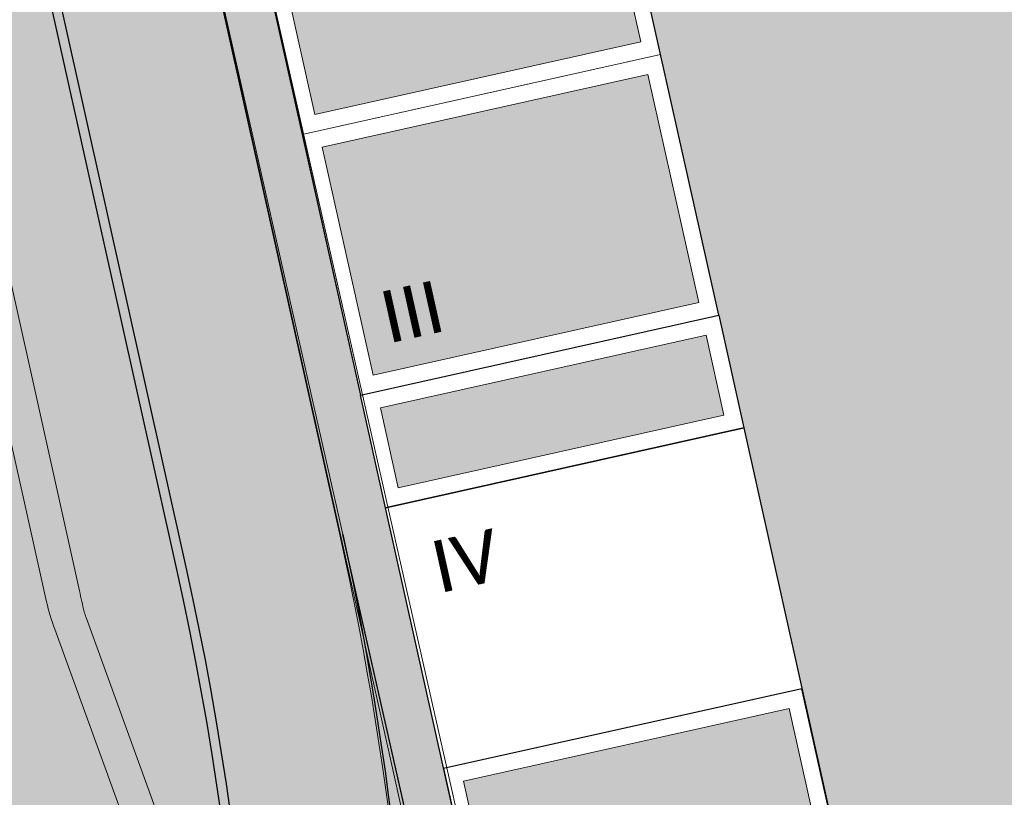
# Model space of a CAD drawing. Header units: metres. Extents: x -862 to 1262, y -354 to 644.
# Tile 260 of 315: x 86 to 115, y 13 to 37. Entities that reach past the tile are written whole.
import ezdxf

# ---------------------------------------------------------------- set-up
doc = ezdxf.new("R2010")
doc.units = ezdxf.units.M
doc.header["$LTSCALE"] = 0.5
doc.set_wipeout_variables(frame=1)
for name, color, linetype in [('BPR_Verkehr_220520', 7, 'Continuous'), ('DZH_Baufelder Ost_220610', 7, 'Continuous'), ('LPB_Freiraum_220609', 7, 'Continuous')]:
    doc.layers.add(name, color=color, linetype=linetype)
doc.styles.add('Calibri Light', font='calibril.ttf')

# ---------------------------------------------------------------- blocks, each defined once
blk = doc.blocks.new('Slab (2D)-4')
at = {"color": 255, "linetype": 'Continuous', "lineweight": 25, "transparency": 33554687}
blk.add_wipeout([(0, 26), (11.000000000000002, 26), (11.000000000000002, 13), (22.34554079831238, 13), (22.34554079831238, 0), (0, 0)], dxfattribs=at)
at = {"color": 7, "linetype": 'Continuous', "lineweight": 25, "transparency": 33554687, "flags": 128}
blk.add_lwpolyline([(0, 26), (11, 26), (11, 13), (22.34554079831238, 13), (22.34554079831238, 0), (0, 0)], close=True, dxfattribs=at)
at = {"color": 255, "linetype": 'Continuous', "lineweight": 25, "transparency": 33554687}
blk.add_wipeout([(0, 26), (11.000000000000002, 26), (11.000000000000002, 13), (22.34554079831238, 13), (22.34554079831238, 0), (0, 0)], dxfattribs=at)
at = {"color": 7, "linetype": 'Continuous', "lineweight": 25, "transparency": 33554687, "flags": 128}
blk.add_lwpolyline([(0, 26), (11, 26), (11, 13), (22.34554079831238, 13), (22.34554079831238, 0), (0, 0)], close=True, dxfattribs=at)
at = {"color": 255, "linetype": 'Continuous', "lineweight": 25, "transparency": 33554687}
blk.add_wipeout([(0, 26), (11.000000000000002, 26), (11.000000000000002, 13), (22.34554079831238, 13), (22.34554079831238, 0), (0, 0)], dxfattribs=at)
at = {"color": 7, "linetype": 'Continuous', "lineweight": 25, "transparency": 33554687, "flags": 128}
blk.add_lwpolyline([(0, 26), (11, 26), (11, 13), (22.34554079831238, 13), (22.34554079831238, 0), (0, 0)], close=True, dxfattribs=at)
blk = doc.blocks.new('MFH 24 x 26 Ecke (2D_3D) (2D)')
at = {"color": 255, "linetype": 'Continuous', "lineweight": 9, "transparency": 33554687}
blk.add_wipeout([(16, 13), (15.999999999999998, 0), (0, 0), (0, 26), (11.000000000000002, 26), (11.000000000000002, 13)], dxfattribs=at)
at = {"color": 253, "linetype": 'Continuous', "lineweight": 9, "transparency": 33554687, "flags": 128}
blk.add_lwpolyline([(16, 13), (16, 0), (0, 0), (0, 26), (11, 26), (11, 13)], close=True, dxfattribs=at)
at = {"color": 7, "transparency": 33554687}
blk.add_blockref('Slab (2D)-4', (0, 0), dxfattribs=at)
at = {"linetype": 'Continuous', "lineweight": 0, "true_color": 0xfbf8f0, "transparency": 33554661}
for points in [[(0.5, 25.5), (10.5, 25.5), (10.5, 18.5), (0.5, 18.5)], [(0.5, 17.5), (10.5, 17.5), (10.5, 13.5), (0.5, 13.5)]]:
    blk.add_hatch(color=7, dxfattribs=at).paths.add_polyline_path(points)
at = {"color": 7, "linetype": 'Continuous', "lineweight": 9, "transparency": 33554687, "flags": 128}
for points in [[(6, 18), (0, 18), (0, 26), (11, 26), (11, 18)], [(0, 18), (11, 18), (11, 13), (0, 13)]]:
    blk.add_lwpolyline(points, close=True, dxfattribs=at)
at = {"color": 9, "linetype": 'Continuous', "lineweight": 9, "transparency": 33554661, "flags": 128}
for points in [[(0.5, 25.5), (10.5, 25.5), (10.5, 18.5), (0.5, 18.5)], [(0.5, 17.5), (10.5, 17.5), (10.5, 13.5), (0.5, 13.5)]]:
    blk.add_lwpolyline(points, close=True, dxfattribs=at)
at = {"color": 7, "transparency": 33554687, "insert": (2.059999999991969, 23.89363888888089), "char_height": 1.559479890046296, "width": 3, "attachment_point": 5, "line_spacing_factor": 1.163780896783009, "style": 'Calibri Light'}
blk.add_mtext('III', dxfattribs=at)
blk = doc.blocks.new('Slab (2D)-5')
at = {"color": 255, "linetype": 'Continuous', "lineweight": 9, "transparency": 33554687}
blk.add_wipeout([(0, 32), (11, 32), (11, 0), (0, 0)], dxfattribs=at)
at = {"color": 8, "linetype": 'Continuous', "lineweight": 9, "true_color": 0x777777, "transparency": 33554687, "flags": 128}
blk.add_lwpolyline([(0, 32), (11, 32), (11, 0), (0, 0)], close=True, dxfattribs=at)
at = {"color": 255, "linetype": 'Continuous', "lineweight": 9, "transparency": 33554687}
blk.add_wipeout([(0, 32), (11, 32), (11, 0), (0, 0)], dxfattribs=at)
at = {"color": 8, "linetype": 'Continuous', "lineweight": 9, "true_color": 0x777777, "transparency": 33554687, "flags": 128}
blk.add_lwpolyline([(0, 32), (11, 32), (11, 0), (0, 0)], close=True, dxfattribs=at)
at = {"color": 255, "linetype": 'Continuous', "lineweight": 9, "transparency": 33554687}
blk.add_wipeout([(0, 32), (11, 32), (11, 0), (0, 0)], dxfattribs=at)
at = {"color": 8, "linetype": 'Continuous', "lineweight": 9, "true_color": 0x777777, "transparency": 33554687, "flags": 128}
blk.add_lwpolyline([(0, 32), (11, 32), (11, 0), (0, 0)], close=True, dxfattribs=at)
blk = doc.blocks.new('MFH 13 x 32  (2D_3D)-2 (2D)')
at = {"color": 8, "true_color": 0x777777, "transparency": 33554687}
blk.add_blockref('Slab (2D)-5', (0, 0), dxfattribs=at)
at = {"color": 7, "linetype": 'Continuous', "lineweight": 25, "transparency": 33554687, "flags": 128}
blk.add_lwpolyline([(11, 32), (11, 7.999999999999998), (13, 7.999999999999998), (13, 0), (0, 0), (0, 32), (11, 32), (11, 32)], close=True, dxfattribs=at)
at = {"color": 7, "transparency": 33554687, "insert": (1.999999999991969, 29.93111019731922), "char_height": 1.559479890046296, "width": 3, "attachment_point": 5, "line_spacing_factor": 1.163780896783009, "style": 'Calibri Light'}
blk.add_mtext('IV', dxfattribs=at)
blk = doc.blocks.new('Slab (2D)-13')
at = {"color": 255, "linetype": 'Continuous', "lineweight": 25, "transparency": 33554687}
blk.add_wipeout([(113.61654494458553, -107.23054766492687), (124.35272721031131, -104.835888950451), (125.10461047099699, -108.21087044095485), (114.36842820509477, -110.60552915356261)], dxfattribs=at)
at = {"color": 7, "linetype": 'Continuous', "lineweight": 25, "transparency": 33554687, "flags": 128}
blk.add_lwpolyline([(113.6165449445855, -107.2305476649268), (124.3527272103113, -104.835888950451), (125.1046104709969, -108.2108704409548), (114.3684282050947, -110.6055291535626)], close=True, dxfattribs=at)
at = {"color": 255, "linetype": 'Continuous', "lineweight": 25, "transparency": 33554687}
blk.add_wipeout([(113.61654494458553, -107.23054766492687), (124.35272721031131, -104.835888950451), (125.10461047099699, -108.21087044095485), (114.36842820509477, -110.60552915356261)], dxfattribs=at)
at = {"color": 7, "linetype": 'Continuous', "lineweight": 25, "transparency": 33554687, "flags": 128}
blk.add_lwpolyline([(113.6165449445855, -107.2305476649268), (124.3527272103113, -104.835888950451), (125.1046104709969, -108.2108704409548), (114.3684282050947, -110.6055291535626)], close=True, dxfattribs=at)
at = {"color": 255, "linetype": 'Continuous', "lineweight": 25, "transparency": 33554687}
blk.add_wipeout([(113.61654494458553, -107.23054766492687), (124.35272721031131, -104.835888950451), (125.10461047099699, -108.21087044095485), (114.36842820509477, -110.60552915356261)], dxfattribs=at)
at = {"color": 7, "linetype": 'Continuous', "lineweight": 25, "transparency": 33554687, "flags": 128}
blk.add_lwpolyline([(113.6165449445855, -107.2305476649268), (124.3527272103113, -104.835888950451), (125.1046104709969, -108.2108704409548), (114.3684282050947, -110.6055291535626)], close=True, dxfattribs=at)
at = {"color": 255, "linetype": 'Continuous', "lineweight": 25, "transparency": 33554687}
blk.add_wipeout([(113.61654494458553, -107.23054766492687), (124.35272721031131, -104.835888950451), (125.10461047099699, -108.21087044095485), (114.36842820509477, -110.60552915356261)], dxfattribs=at)
at = {"color": 7, "linetype": 'Continuous', "lineweight": 25, "transparency": 33554687, "flags": 128}
blk.add_lwpolyline([(113.6165449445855, -107.2305476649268), (124.3527272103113, -104.835888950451), (125.1046104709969, -108.2108704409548), (114.3684282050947, -110.6055291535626)], close=True, dxfattribs=at)
blk = doc.blocks.new('Group-6')
at = {"color": 7, "transparency": 33554687}
blk.add_blockref('Slab (2D)-13', (0, 0), dxfattribs=at)
at = {"linetype": 'Continuous', "lineweight": 0, "true_color": 0xfbf8f0, "transparency": 33554661}
blk.add_hatch(color=7, dxfattribs=at).paths.add_polyline_path([(114.2134013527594, -107.6097078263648), (123.9735670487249, -105.4327453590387), (124.5077540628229, -107.8317102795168), (114.7475883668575, -110.0086727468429)])
at = {"color": 9, "linetype": 'Continuous', "lineweight": 9, "transparency": 33554661, "flags": 128}
blk.add_lwpolyline([(114.2134013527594, -107.6097078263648), (123.9735670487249, -105.4327453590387), (124.5077540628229, -107.8317102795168), (114.7475883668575, -110.0086727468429)], close=True, dxfattribs=at)
blk = doc.blocks.new('Slab (2D)-14')
at = {"color": 255, "linetype": 'Continuous', "lineweight": 25, "transparency": 33554687}
blk.add_wipeout([(132.10584499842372, -139.6001158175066), (126.8461804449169, -116.0190029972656), (116.10999817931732, -118.41366171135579), (121.56191320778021, -142.85670785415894)], dxfattribs=at)
at = {"color": 7, "linetype": 'Continuous', "lineweight": 25, "transparency": 33554687, "flags": 128}
blk.add_lwpolyline([(132.1058449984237, -139.6001158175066), (126.8461804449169, -116.0190029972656), (116.1099981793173, -118.4136617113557), (121.5619132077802, -142.8567078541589)], close=True, dxfattribs=at)
at = {"color": 255, "linetype": 'Continuous', "lineweight": 25, "transparency": 33554687}
blk.add_wipeout([(132.10584499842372, -139.6001158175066), (126.8461804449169, -116.0190029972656), (116.10999817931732, -118.41366171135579), (121.56191320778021, -142.85670785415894)], dxfattribs=at)
at = {"color": 7, "linetype": 'Continuous', "lineweight": 25, "transparency": 33554687, "flags": 128}
blk.add_lwpolyline([(132.1058449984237, -139.6001158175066), (126.8461804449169, -116.0190029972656), (116.1099981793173, -118.4136617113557), (121.5619132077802, -142.8567078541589)], close=True, dxfattribs=at)
at = {"color": 255, "linetype": 'Continuous', "lineweight": 25, "transparency": 33554687}
blk.add_wipeout([(132.10584499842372, -139.6001158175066), (126.8461804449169, -116.0190029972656), (116.10999817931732, -118.41366171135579), (121.56191320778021, -142.85670785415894)], dxfattribs=at)
at = {"color": 7, "linetype": 'Continuous', "lineweight": 25, "transparency": 33554687, "flags": 128}
blk.add_lwpolyline([(132.1058449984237, -139.6001158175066), (126.8461804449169, -116.0190029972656), (116.1099981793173, -118.4136617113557), (121.5619132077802, -142.8567078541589)], close=True, dxfattribs=at)
blk = doc.blocks.new('Group-7')
at = {"color": 7, "transparency": 33554687}
blk.add_blockref('Slab (2D)-14', (0, 0), dxfattribs=at)
at = {"linetype": 'Continuous', "lineweight": 0, "true_color": 0xfbf8f0, "transparency": 33554661}
blk.add_hatch(color=7, dxfattribs=at).paths.add_polyline_path([(116.7068545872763, -118.7928218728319), (121.9319844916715, -142.2191024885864), (131.5173770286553, -139.2585642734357), (126.4670202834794, -116.6158594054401)])
at = {"color": 9, "linetype": 'Continuous', "lineweight": 9, "transparency": 33554661, "flags": 128}
blk.add_lwpolyline([(116.7068545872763, -118.7928218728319), (121.9319844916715, -142.2191024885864), (131.5173770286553, -139.2585642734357), (126.4670202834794, -116.6158594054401)], close=True, dxfattribs=at)

msp = doc.modelspace()

# ---------------------------------------------------------------- hatches: boundary and pattern name
at = {"layer": 'DZH_Baufelder Ost_220610', "linetype": 'Continuous', "lineweight": 0, "true_color": 0xdce9e4, "transparency": 33554687}
msp.add_hatch(color=254, dxfattribs=at).paths.add_polyline_path([(102.9907444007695, -13.80283714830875), (103.8947644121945, -14.32769648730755), (123.6900548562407, -8.213735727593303), (116.6383749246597, 14.61762643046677), (121.0076405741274, 15.96711502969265), (120.5284934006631, 18.06381796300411), (116.0590799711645, 37.60100810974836), (116.0553926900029, 37.60016532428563), (111.6207310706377, 57.00232291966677), (88.77318759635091, 51.78016534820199), (88.48061038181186, 51.31705542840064)])

# ---------------------------------------------------------------- linework, layer by layer
at = {"layer": 'DZH_Baufelder Ost_220610', "color": 255, "linetype": 'Continuous', "lineweight": 18, "transparency": 33554687, "flags": 128}
msp.add_lwpolyline([(102.9907444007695, -13.80283714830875), (103.8947644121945, -14.32769648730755), (123.6900548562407, -8.213735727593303), (116.6383749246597, 14.61762643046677), (121.0076405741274, 15.96711502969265), (120.5284934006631, 18.06381796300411), (116.0590799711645, 37.60100810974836), (116.0553926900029, 37.60016532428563), (111.6207310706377, 57.00232291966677), (88.77318759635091, 51.78016534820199), (88.48061038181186, 51.31705542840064)], close=True, dxfattribs=at)
at = {"layer": 'DZH_Baufelder Ost_220610', "color": 252, "linetype": 'Continuous', "true_color": 0x8ea381, "transparency": 33554687}
for points in [[(201.1027143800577, 16.32385530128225), (201.2797715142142, 15.75057459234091), (104.6429030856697, -13.46765430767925), (104.8199602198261, -14.04093501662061)], [(201.2797715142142, 15.75057459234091), (201.1027143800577, 16.32385530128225), (104.8199602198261, -14.04093501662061), (104.6429030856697, -13.46765430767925)]]:
    msp.add_solid(points, dxfattribs=at)

# ---------------------------------------------------------------- next in the draw order: block references
at = {"layer": 'DZH_Baufelder Ost_220610', "color": 7, "transparency": 33554687, "xscale": -1, "rotation": 192.5737584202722}
msp.add_blockref('MFH 24 x 26 Ecke (2D_3D) (2D)', (90.13899423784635, 50.70559721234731, 8.7), dxfattribs=at)
at = {"layer": 'DZH_Baufelder Ost_220610', "color": 7, "transparency": 33554687, "rotation": 12.5737584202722}
msp.add_blockref('MFH 13 x 32  (2D_3D)-2 (2D)', (103.5172598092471, -9.278345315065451, 8.7), dxfattribs=at)

# ---------------------------------------------------------------- next in the draw order: hatches: boundary and pattern name
at = {"layer": 'LPB_Freiraum_220609', "linetype": 'Continuous', "lineweight": 0, "true_color": 0x636466, "transparency": 33554687}
h = msp.add_hatch(color=251, dxfattribs=at)
edge = h.paths.add_edge_path()
edge.add_arc((1.426540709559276e-06, 2.131813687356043e-06), 92.79999669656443, 335.5299882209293, 372.558700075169)
edge.add_line((90.57964223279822, 20.17840787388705), (30.03029856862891, 291.9599322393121))
edge.add_line((30.0302985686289, 291.9599322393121), (29.7374775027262, 291.894695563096))
edge.add_line((29.7374775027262, 291.894695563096), (90.28682010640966, 20.11317595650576))
edge.add_line((90.28682010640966, 20.11317595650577), (90.28682010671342, 20.11317595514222))
edge.add_arc((1.557350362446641e-06, 2.133485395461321e-06), 92.4999965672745, -24.4669957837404, 12.558700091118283, ccw=False)
edge.add_line((84.19349811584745, -38.31062957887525), (84.19349811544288, -38.31062957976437))
edge.add_line((84.19349811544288, -38.31062957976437), (84.46453480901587, -38.43932652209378))
at = {"layer": 'LPB_Freiraum_220609', "linetype": 'Continuous', "lineweight": 0, "true_color": 0xe0b0b9, "transparency": 33554687}
h = msp.add_hatch(color=9, dxfattribs=at)
edge = h.paths.add_edge_path()
edge.add_line((65.11538808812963, -55.39421524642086), (65.3896698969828, -55.62709515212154))
edge.add_arc((-31.49062636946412, 36.29090050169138), 133.5466575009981, 316.5055932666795, 327.3638569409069)
edge.add_arc((0.4254032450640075, -0.1775857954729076), 88.04312088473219, 336.1828430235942, 359.3242896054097)
edge.add_line((88.46240152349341, -1.215886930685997), (91.33147715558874, -1.020646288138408))
edge.add_line((91.33147715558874, -1.020646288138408), (90.88760177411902, 5.497166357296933))
edge.add_line((90.88760177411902, 5.497166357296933), (90.88760177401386, 5.497166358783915))
edge.add_arc((80.9125177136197, 4.791689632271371), 9.999999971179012, 4.045444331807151, 19.93573609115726)
edge.add_line((90.3132741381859, 8.201349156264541), (86.64151142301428, 18.32474907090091))
edge.add_arc((92.69805433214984, 20.60615391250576), 6.471979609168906, 193.0689704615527, 200.6406057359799, ccw=False)
edge.add_line((86.39370824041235, 19.14268528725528), (25.8559839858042, 290.94344630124))
edge.add_line((25.8559839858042, 290.94344630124), (20.51077246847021, 289.641815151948))
edge.add_line((20.51077246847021, 289.641815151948), (81.01411948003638, 18.04749852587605))
edge.add_arc((-0.1022687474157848, 0.01476473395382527), 83.09661802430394, -40.31489358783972, 12.533431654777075, ccw=False)
edge.add_line((63.25891712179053, -53.74775057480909), (65.11538808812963, -55.39421524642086))
at = {"layer": 'LPB_Freiraum_220609', "linetype": 'Continuous', "lineweight": 0, "true_color": 0xece5cf, "transparency": 33554687}
h = msp.add_hatch(color=254, dxfattribs=at)
edge = h.paths.add_edge_path()
edge.add_line((83.50056778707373, 50.57502697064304), (83.71804294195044, 49.59894571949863))
edge.add_line((83.71804294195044, 49.59894571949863), (80.81641734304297, 48.9357345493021))
edge.add_line((80.81641734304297, 48.9357345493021), (87.38139643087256, 19.46593539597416))
edge.add_line((87.38139643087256, 19.46593539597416), (87.38139644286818, 19.4659353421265))
edge.add_arc((1.351275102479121e-06, 2.206534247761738e-06), 89.52335315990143, 12.150949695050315, 12.558699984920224, ccw=False)
edge.add_line((87.51771350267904, 18.84359052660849), (87.51771351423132, 18.84359047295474))
edge.add_line((87.51771351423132, 18.84359047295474), (87.51771352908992, 18.84359042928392))
edge.add_arc((92.69805426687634, 20.60615391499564), 5.471979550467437, 198.7904015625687, 200.7023126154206)
edge.add_line((87.57940173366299, 18.67174019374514), (87.5794017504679, 18.67174014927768))
edge.add_line((87.5794017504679, 18.67174014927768), (91.2533497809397, 8.542315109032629))
edge.add_arc((80.91251775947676, 4.791689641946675), 10.99999992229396, 4.039328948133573, 19.9357361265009, ccw=False)
edge.add_line((91.88519294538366, 5.56654288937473), (92.45761492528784, -2.799836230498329))
edge.add_arc((16.18737159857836, -0.806953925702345), 76.29627511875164, 353.16005307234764, 358.50324628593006, ccw=False)
edge.add_line((91.94062437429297, -9.893553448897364), (90.88760177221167, 5.49716634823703))
edge.add_line((90.88760177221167, 5.49716634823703), (90.88760177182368, 5.497166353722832))
edge.add_arc((80.9125177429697, 4.79168964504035), 9.999999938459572, 4.045444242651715, 19.93573604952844)
edge.add_line((90.31327413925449, 8.201349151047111), (90.31327413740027, 8.201349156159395))
edge.add_line((90.31327413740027, 8.201349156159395), (86.64151142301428, 18.32474906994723))
edge.add_line((86.64151142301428, 18.32474906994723), (86.64151142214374, 18.32474907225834))
edge.add_arc((92.69805427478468, 20.60615389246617), 6.471979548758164, 193.0689704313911, 200.6406057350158, ccw=False)
edge.add_line((86.39370824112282, 19.14268528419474), (86.39370824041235, 19.14268528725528))
edge.add_line((86.39370824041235, 19.14268528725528), (79.59182224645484, 49.68162298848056))
edge.add_line((79.59182224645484, 49.68162298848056), (83.50056778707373, 50.57502697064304))
at = {"layer": 'LPB_Freiraum_220609', "linetype": 'Continuous', "lineweight": 0, "true_color": 0xb8d2a6, "transparency": 33554661}
h = msp.add_hatch(color=9, dxfattribs=at)
edge = h.paths.add_edge_path()
edge.add_arc((6.269612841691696e-05, 1.578950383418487e-05), 89.52329033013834, 12.150949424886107, 12.558697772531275, ccw=False)
edge.add_line((87.51771351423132, 18.84359047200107), (87.51771352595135, 18.84359043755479))
edge.add_arc((92.69805424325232, 20.60615391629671), 5.471979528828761, 198.7904015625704, 200.7023128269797)
edge.add_line((87.57940173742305, 18.67174018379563), (87.5794017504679, 18.67174014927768))
edge.add_line((87.5794017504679, 18.67174014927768), (91.25334978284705, 8.542315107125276))
edge.add_line((91.25334978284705, 8.542315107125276), (91.25334978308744, 8.542315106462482))
edge.add_arc((80.91251774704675, 4.791689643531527), 10.99999993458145, 4.039328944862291, 19.935736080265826, ccw=False)
edge.add_line((91.88519294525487, 5.566542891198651), (91.88519294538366, 5.56654288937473))
edge.add_line((91.88519294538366, 5.56654288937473), (92.45761492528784, -2.799836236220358))
edge.add_arc((1.461267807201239e-06, 2.13652322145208e-06), 92.49999666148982, 358.2654763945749, 372.5586976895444)
edge.add_line((90.28682094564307, 20.11317219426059), (83.71827160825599, 49.59899798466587))
edge.add_line((83.71827160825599, 49.59899798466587), (80.81641734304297, 48.9357345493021))
edge.add_line((80.81641734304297, 48.9357345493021), (87.3813972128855, 19.46593188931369))

# ---------------------------------------------------------------- next in the draw order: linework, layer by layer
at = {"layer": 'LPB_Freiraum_220609', "color": 255, "linetype": 'Continuous', "lineweight": 25, "transparency": 33554687, "elevation": 62.7, "flags": 128}
msp.add_lwpolyline([(84.46453480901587, -38.43932652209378, 0.1629889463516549), (90.57964223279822, 20.17840787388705), (30.0302985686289, 291.9599322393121), (29.7374775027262, 291.894695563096), (90.28682010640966, 20.11317595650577), (90.28682010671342, 20.11317595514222, -0.1629754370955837), (84.19349811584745, -38.31062957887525), (84.19349811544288, -38.31062957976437)], format="xyb", close=True, dxfattribs=at)
at = {"layer": 'LPB_Freiraum_220609', "color": 255, "linetype": 'Continuous', "lineweight": 9, "transparency": 33554687, "elevation": 62.7, "flags": 128}
msp.add_lwpolyline([(83.50056778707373, 50.57502697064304), (83.71804294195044, 49.59894571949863), (80.81641734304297, 48.9357345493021), (87.38139643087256, 19.46593539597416), (87.38139644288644, 19.46593534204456, -0.00177914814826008), (87.51771350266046, 18.84359052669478), (87.51771351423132, 18.84359047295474), (87.51771352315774, 18.84359044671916, 0.008342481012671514), (87.57940174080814, 18.67174017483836), (87.5794017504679, 18.67174014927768), (91.2533497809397, 8.542315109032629, -0.0694726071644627), (91.88519294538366, 5.56654288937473), (92.45761492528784, -2.799836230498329, -0.02331830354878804), (91.94062437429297, -9.893553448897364), (90.88760177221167, 5.49716634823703, 0.06944579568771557), (90.31327413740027, 8.201349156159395), (86.64151142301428, 18.32474906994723), (86.64151142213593, 18.32474907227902, -0.03304951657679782), (86.39370824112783, 19.14268528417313), (86.39370824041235, 19.14268528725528), (79.59182224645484, 49.68162298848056), (83.50056778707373, 50.57502697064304)], format="xyb", close=True, dxfattribs=at)

# ---------------------------------------------------------------- next in the draw order: block references
at = {"layer": 'DZH_Baufelder Ost_220610', "color": 7, "transparency": 33554687}
msp.add_blockref('Group-6', (-17.81744829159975, 132.5597140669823), dxfattribs=at)
at = {"layer": 'DZH_Baufelder Ost_220610', "color": 7, "transparency": 33554661}
msp.add_blockref('Group-7', (-17.81744829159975, 132.5597140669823), dxfattribs=at)

# ---------------------------------------------------------------- next in the draw order: hatches: boundary and pattern name
at = {"layer": 'BPR_Verkehr_220520', "linetype": 'Continuous', "lineweight": 0, "true_color": 0xece5cf, "transparency": 33554687}
h = msp.add_hatch(color=254, dxfattribs=at)
edge = h.paths.add_edge_path()
edge.add_line((86.54868857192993, 59.88831444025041), (71.06673441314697, 129.3858822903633))
edge.add_line((71.06673441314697, 129.3858822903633), (35.00635871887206, 291.2587557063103))
edge.add_line((35.00635871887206, 291.2587557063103), (30.12598992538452, 290.171557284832))
edge.add_line((30.12598992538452, 290.171557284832), (90.28682274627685, 20.11317077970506))
edge.add_line((90.28682274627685, 20.11317077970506), (90.28682275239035, 20.11317075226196))
edge.add_arc((1.251972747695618e-08, -5.446793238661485e-09), 92.49999999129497, 2.1473681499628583e-08, 12.55869767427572, ccw=False)
edge.add_line((92.5000000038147, 2.922084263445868e-08), (92.5000000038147, -4.76831019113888e-10))
edge.add_arc((3.202788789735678e-08, -1.907108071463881e-08), 92.4999999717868, -76.97326477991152, 1.151761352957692e-08, ccw=False)
edge.add_line((20.85002617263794, -90.11951180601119), (21.99121587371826, -94.99493436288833))
edge.add_arc((-0.01018136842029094, 0.0007181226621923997), 97.51018137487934, 283.0400327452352, 359.9995780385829)
edge.add_arc((3.627380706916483e-08, -1.327975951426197e-09), 97.49999996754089, 359.9999999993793, 372.558697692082)
edge.add_line((95.16719154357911, 21.20036920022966), (88.4639723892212, 51.29071975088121))
edge.add_line((88.4639723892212, 51.29071975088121), (86.54868857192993, 59.88831444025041))
h = msp.add_hatch(color=254, dxfattribs=at)
h.paths.add_polyline_path([(354.6312050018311, 56.31163035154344), (337.8042767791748, 51.11447605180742), (338.3944854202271, 49.20354598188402), (336.4835553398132, 48.61333734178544), (335.8933467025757, 50.52426742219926), (323.4722351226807, 46.68789082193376), (324.0624437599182, 44.77696074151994), (322.1515136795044, 44.18675210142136), (321.5613050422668, 46.09768218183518), (309.140325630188, 42.26134641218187), (309.7305342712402, 40.35041634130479), (307.8196041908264, 39.76020770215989), (307.2293955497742, 41.67113778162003), (294.8083500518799, 37.83478159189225), (295.3985587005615, 35.92385152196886), (293.4876286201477, 35.33364288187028), (292.8974199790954, 37.24457296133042), (280.4763744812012, 33.40821677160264), (281.0665831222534, 31.49728670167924), (279.155653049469, 30.90707806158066), (278.5654444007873, 32.81800813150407), (266.1443988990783, 28.98165195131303), (266.7346075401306, 27.07072188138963), (264.8236774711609, 26.48051324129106), (264.2334688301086, 28.39144331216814), (251.8124233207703, 24.55508713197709), (252.4026319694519, 22.64415706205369), (250.4917018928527, 22.0539484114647), (249.9014932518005, 23.96487849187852), (237.4804477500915, 20.12852231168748), (238.0706563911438, 18.21759224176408), (236.1597263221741, 17.62738359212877), (235.5695176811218, 19.53831367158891), (233.8974538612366, 19.02188111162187), (209.1447440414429, 11.37677497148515), (204.6062851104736, 9.975029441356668), (205.1964937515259, 8.064099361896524), (203.2855636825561, 7.473890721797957), (202.6953550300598, 9.384820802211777), (206.5649884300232, 10.57999330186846), (204.6240501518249, 16.86420717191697), (204.3930829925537, 16.77396078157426), (204.1612498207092, 16.68596293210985), (203.9285718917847, 16.60022367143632), (203.6950712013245, 16.51675112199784), (203.4607698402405, 16.43555316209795), (203.2256899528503, 16.35663748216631), (202.9898537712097, 16.28001154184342), (202.7532835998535, 16.20568259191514), (199.8071084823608, 15.29572882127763), (103.8947644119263, -14.32769648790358), (102.960999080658, -13.78556749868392), (95.16729985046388, 21.19988300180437), (95.71234605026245, 18.58484048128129), (96.18555252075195, 15.95584862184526), (96.58656068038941, 13.31488005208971), (96.91506953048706, 10.66391712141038), (97.17083248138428, 8.004949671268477), (97.35365755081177, 5.339973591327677), (97.4634075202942, 2.670989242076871), (97.5, -8.106212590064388e-09), (97.49917307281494, -0.4008627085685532), (97.49669821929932, -0.801718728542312), (97.4925754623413, -1.202561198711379), (97.48680488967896, -1.603383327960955), (97.47938658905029, -2.004178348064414), (97.47032069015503, -2.404939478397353), (97.45960734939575, -2.805659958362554), (97.44724674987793, -3.206332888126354), (97.44724684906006, -3.206329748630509), (97.4467483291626, -3.22144342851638), (97.44624747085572, -3.236557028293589), (97.44574426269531, -3.251670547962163), (97.44523870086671, -3.266783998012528), (97.44473080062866, -3.28189736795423), (97.44422056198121, -3.297010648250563), (97.44370798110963, -3.312123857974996), (97.44319305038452, -3.327236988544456), (97.44319297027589, -3.3272392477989), (97.42661787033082, -3.830991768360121), (97.42469844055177, -3.830687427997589), (97.21632052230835, -7.299919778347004), (96.89073065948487, -10.76011998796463), (96.44830138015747, -14.20732908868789), (95.88953889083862, -17.6376029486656), (95.21508249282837, -21.04701679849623), (94.42570386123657, -24.43166975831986), (93.52230619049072, -27.7876892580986), (92.50592307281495, -31.11123552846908), (95.02773081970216, -28.06480238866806), (356.264608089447, 52.64967823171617)])
h.paths.add_polyline_path([(118.6144316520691, -16.58435947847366), (119.2046403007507, -18.4952895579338), (117.2937102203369, -19.08549819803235), (116.7035015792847, -17.17456811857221)])
h.paths.add_polyline_path([(132.9464072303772, -12.15779465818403), (133.5366158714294, -14.06872473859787), (131.6256858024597, -14.65893337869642), (131.0354771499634, -12.74800329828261)])
h.paths.add_polyline_path([(147.2783828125, -7.731229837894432), (147.8685914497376, -9.642159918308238), (145.9576613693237, -10.23236855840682), (145.3674527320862, -8.321438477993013)])
h.paths.add_polyline_path([(161.610358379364, -3.304665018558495), (162.2005670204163, -5.215595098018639), (160.2896369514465, -5.80580373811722), (159.6994283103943, -3.894873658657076)])
h.paths.add_polyline_path([(175.9423339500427, 1.121899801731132), (176.5325426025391, -0.7890302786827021), (174.6216125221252, -1.379238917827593), (174.031403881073, 0.5316911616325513)])
h.paths.add_polyline_path([(190.2743095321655, 5.548464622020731), (190.8645181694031, 3.637534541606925), (188.9535881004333, 3.047325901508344), (188.3633794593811, 4.958255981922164)])
at = {"layer": 'LPB_Freiraum_220609', "linetype": 'Continuous', "lineweight": 0, "true_color": 0xe0b0b9, "transparency": 33554687}
h = msp.add_hatch(color=9, dxfattribs=at)
edge = h.paths.add_edge_path()
edge.add_arc((0.1460040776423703, -0.5103729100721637), 96.97205900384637, 279.9674073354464, 287.02586198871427, ccw=False)
edge.add_line((16.93069824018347, -96.01877185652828), (16.93065064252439, -96.01878024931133))
edge.add_arc((-0.000101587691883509, -7.369268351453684e-05), 97.49996092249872, 187.4412925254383, 280.0000368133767, ccw=False)
edge.add_line((-96.67892594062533, -12.62731811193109), (-132.9056511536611, 264.737805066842))
edge.add_line((-132.9056511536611, 264.737805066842), (-132.9056511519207, 264.7378050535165))
edge.add_arc((-48.62223313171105, 275.7460973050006), 84.99927677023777, 186.1737010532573, 187.4413024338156, ccw=False)
edge.add_line((-133.1285507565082, 266.6050178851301), (-133.1285531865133, 266.60504034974))
edge.add_line((-133.1285531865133, 266.60504034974), (-128.1575301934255, 267.1427581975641))
edge.add_line((-128.1575301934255, 267.1427581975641), (-128.1575271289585, 267.1427298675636))
edge.add_arc((-48.62209678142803, 275.746107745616), 79.99939244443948, 186.1737018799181, 187.4412929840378)
edge.add_line((-127.9477409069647, 265.3853657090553), (-91.72101298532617, -11.97976092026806))
edge.add_arc((-9.848898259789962e-05, -7.193743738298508e-05), 92.49994110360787, 187.4412915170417, 280.0000667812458)
edge.add_arc((0.0125730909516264, -0.07012485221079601), 92.42875205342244, 279.999871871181, 285.557846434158)
edge.add_line((24.80299324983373, -89.11230179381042), (25.0421026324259, -89.04573084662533))
edge.add_arc((0.009176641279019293, -0.03335806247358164), 92.46539835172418, 285.7075618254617, 285.7161835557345)
edge.add_line((25.05549671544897, -89.04196294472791), (25.05570362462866, -89.0427059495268))
edge.add_arc((0.05275541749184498, -0.2214463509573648), 92.27330911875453, 285.7217696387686, 289.0236820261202)
edge.add_line((30.13006518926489, -87.4551497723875), (30.13336710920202, -87.45401130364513))
edge.add_line((30.13336710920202, -87.45401130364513), (30.13666743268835, -87.45286822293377))
edge.add_arc((4.230544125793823, -10.42907611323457), 81.2637174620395, 288.5898117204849, 296.6723906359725)
edge.add_arc((-0.1428162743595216, 0.1638067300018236), 92.69640945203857, 296.1488259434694, 302.2283057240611)
edge.add_arc((-0.1428195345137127, 0.163811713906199), 92.6964154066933, 302.2283057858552, 303.6065975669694)
edge.add_arc((-0.1428169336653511, 0.1638077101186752), 92.69641063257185, 303.6065975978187, 310.0613607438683)
edge.add_line((59.51730058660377, -70.78191042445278), (59.51745171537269, -70.7817833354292))
edge.add_line((59.51745171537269, -70.7817833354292), (59.51760274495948, -70.78165612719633))
edge.add_arc((-1.124141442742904, 1.215855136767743), 94.13321818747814, 310.1066159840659, 321.5151688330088)
edge.add_arc((-0.293001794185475, 0.4042826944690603), 92.97765195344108, 321.5879165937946, 323.7223261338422)
edge.add_line((74.66176053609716, -54.61050955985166), (74.66461679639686, -54.60661805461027))
edge.add_line((74.66461679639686, -54.60661805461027), (74.66746553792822, -54.60272104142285))
edge.add_arc((0.03480085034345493, -0.04576653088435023), 92.4472602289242, 323.8329578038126, 330.7306733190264)
edge.add_arc((2.388651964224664e-06, 3.839011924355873e-06), 92.49999669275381, 330.7164804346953, 372.5586979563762)
edge.add_line((90.28682180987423, 20.1131743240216), (29.74316847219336, 291.8900132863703))
edge.add_line((29.74316847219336, 291.8900132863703), (34.58110640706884, 293.0680979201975))
edge.add_line((34.58110640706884, 293.0680979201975), (95.16405506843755, 21.19967614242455))
edge.add_arc((0.006164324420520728, -0.005234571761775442), 97.49190945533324, -40.64421987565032, 12.562491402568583, ccw=False)
edge.add_line((73.97998592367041, -63.5075662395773), (74.10073158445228, -63.35211914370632))
edge.add_line((74.10073158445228, -63.35211914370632), (74.099183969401, -63.35074816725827))
edge.add_arc((-1.124141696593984, 1.215855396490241), 99.13321854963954, 310.1066159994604, 319.3594448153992, ccw=False)
edge.add_line((62.73866250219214, -74.60589121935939), (62.73700544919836, -74.60728691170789))
edge.add_line((62.73700544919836, -74.60728691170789), (62.7353387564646, -74.60868848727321))
edge.add_arc((-0.1428172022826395, 0.1638080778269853), 97.69641108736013, 302.2283057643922, 310.0613607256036, ccw=False)
edge.add_line((51.95811754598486, -82.48049806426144), (51.95807274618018, -82.4804270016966))
edge.add_arc((0.1460040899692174, -0.5103729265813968), 96.97205898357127, 290.4448098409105, 302.29637996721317, ccw=False)
edge.add_arc((0.03917776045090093, -0.04866113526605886), 97.44202130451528, 287.00661297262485, 290.4088355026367, ccw=False)
edge.add_line((28.53922260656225, -93.22964073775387), (28.53974575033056, -93.23240729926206))
h = msp.add_hatch(color=9, dxfattribs=at)
edge = h.paths.add_edge_path()
edge.add_line((94.39347990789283, -24.40906054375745), (94.49110434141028, -24.03507494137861))
edge.add_line((94.49110434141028, -24.03507494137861), (104.7875710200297, -20.85491482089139))
edge.add_line((104.7875710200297, -20.85491482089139), (103.5975209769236, -15.67543557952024))
edge.add_line((103.5975209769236, -15.67543557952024), (95.27361060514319, 21.16110572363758))
edge.add_arc((-1.68516690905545, 0.2401606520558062), 99.19017330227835, -14.38904383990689, 12.176126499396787, ccw=False)

# ---------------------------------------------------------------- next in the draw order: linework, layer by layer
at = {"layer": 'LPB_Freiraum_220609', "color": 255, "linetype": 'Continuous', "lineweight": 9, "transparency": 33554687, "elevation": 62.7, "flags": 128}
msp.add_lwpolyline([(34.58110640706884, 293.0680979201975), (95.16720940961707, 21.20037894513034, -0.2342480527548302), (74.49634500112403, -62.90106504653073), (72.86425191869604, -61.46159825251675, 0.03880939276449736), (83.7082543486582, -39.53431472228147), (84.19349820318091, -38.31062938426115, 0.1629754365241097), (90.28682010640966, 20.11317595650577), (29.74316847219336, 291.8900132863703), (34.58110640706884, 293.0680979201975)], format="xyb", dxfattribs=at)
at = {"layer": 'LPB_Freiraum_220609', "color": 255, "linetype": 'Continuous', "lineweight": 9, "transparency": 33554687, "flags": 128}
for points in [[(89.816448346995, 52.01861867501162), (88.37453376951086, 51.69220437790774), (103.5975210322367, -15.67543581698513), (105.0366027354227, -15.23089125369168)], [(89.81646277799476, 52.01862194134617), (104.2799381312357, -11.88760559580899), (105.0366176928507, -15.23095734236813)]]:
    msp.add_lwpolyline(points, dxfattribs=at)
at = {"layer": 'LPB_Freiraum_220609', "color": 255, "linetype": 'Continuous', "lineweight": 25, "transparency": 33554687, "elevation": 62.7, "flags": 128}
msp.add_lwpolyline([(94.39347990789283, -24.40906054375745), (94.49110434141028, -24.03507494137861), (104.7875710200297, -20.85491482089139), (103.5975209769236, -15.67543557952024), (95.27361060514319, 21.16110572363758, -0.1164343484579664)], format="xyb", close=True, dxfattribs=at)

doc.saveas('drawing.dxf')
